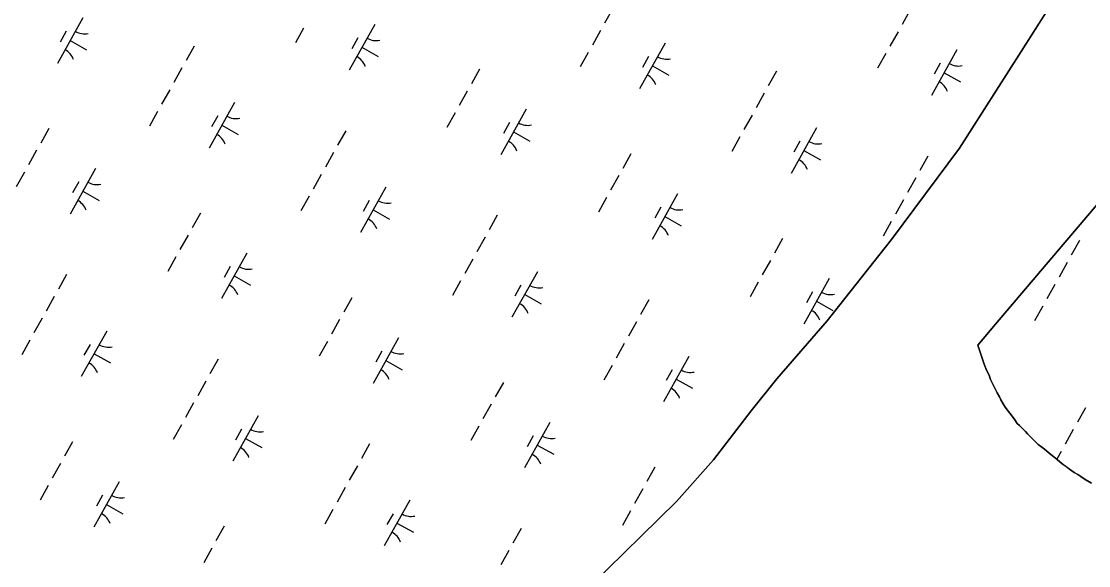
# Model space of a CAD drawing. Extents: x 3923531 to 3943530, y 207391 to 229799.
# Drawn here: x 3928152 to 3929175, y 214286 to 214808 of the extents above; entities that cross this region are included whole.
import ezdxf

# ---------------------------------------------------------------- set-up
doc = ezdxf.new("R2010")
doc.units = 0
doc.layers.add('V-TOPO-SHOR', color=7, linetype='Continuous')
doc.layers.add('V-WETL-SWMP', color=7, linetype='Continuous')

msp = doc.modelspace()

# ---------------------------------------------------------------- linework, layer by layer
at = {"layer": 'V-TOPO-SHOR'}
for points in [[(3928382.2, 213893.2), (3928482.6, 214007.5), (3928585.4, 214129.5), (3928606.7, 214157.5), (3928611.6, 214179), (3928621.3, 214196.5), (3928630.8, 214207.6), (3928647.1, 214221.3), (3928669.3, 214238.7), (3928687.4, 214257), (3928714.1, 214283), (3928746.8, 214315), (3928780.1, 214348.1), (3928815.7, 214388), (3928834.9, 214412.7), (3928851.9, 214434.9), (3928876.3, 214465.6), (3928924.6, 214521.1), (3928986.4, 214599.1), (3929051.4, 214686.5), (3929110.5, 214779.3), (3929163.1, 214861.8)], [(3929210.2, 214664.2), (3929086, 214518), (3929068.9, 214497.7)], [(3929068.9, 214497.7), (3929075.1, 214479.6), (3929077.5, 214473.8), (3929079.8, 214469.1), (3929081.1, 214465), (3929083.4, 214460.3), (3929084.9, 214457.3), (3929087.6, 214452.1), (3929089.7, 214448.3), (3929091.2, 214445.4), (3929093.5, 214441.5), (3929095.2, 214438.5), (3929098.5, 214434.4), (3929101, 214430.9), (3929104.4, 214426.4), (3929106.9, 214422.8), (3929109.1, 214420.7), (3929111.4, 214418.3), (3929114.6, 214415), (3929116.8, 214412.8), (3929119.1, 214410.4), (3929122.3, 214407.1), (3929124.6, 214404.7), (3929127, 214402.6), (3929130.4, 214400), (3929132.9, 214398), (3929135.3, 214396.1), (3929139.1, 214392.9), (3929141.8, 214390.7), (3929145.1, 214388.2), (3929149.9, 214384.2), (3929153.4, 214381.7), (3929156.9, 214379.1), (3929161.5, 214375.7), (3929164.8, 214373.7), (3929167.9, 214371.8), (3929172.1, 214369), (3929177.9, 214365.6)]]:
    msp.add_lwpolyline(points, dxfattribs=at)
at = {"layer": 'V-WETL-SWMP'}
for p, q in [((3929163.1, 214861.8), (3929110.5, 214779.3)), ((3928719.1, 214820.4), (3928711.3, 214806.5)), ((3929004.3, 214819.2), (3928996.5, 214805.2)), ((3928211.3, 214811.6), (3928186.9, 214767.9)), ((3928490.9, 214805.1), (3928466.5, 214761.4)), ((3928195.3, 214798.8), (3928189.4, 214788.3)), ((3928422.8, 214801.6), (3928415, 214787.6)), ((3928474.9, 214792.3), (3928469, 214781.8)), ((3928707.4, 214799.5), (3928699.6, 214785.5)), ((3928992.6, 214798.2), (3928984.7, 214784.3)), ((3928199.1, 214789.8), (3928214.8, 214781)), ((3928317.9, 214784.5), (3928310.1, 214770.6)), ((3928478.7, 214783.3), (3928494.4, 214774.5)), ((3928769.3, 214787.3), (3928744.9, 214743.6)), ((3928695.7, 214778.5), (3928687.8, 214764.6)), ((3928753.3, 214774.5), (3928747.5, 214764)), ((3928980.8, 214777.3), (3928973, 214763.3)), ((3929048.9, 214780.8), (3929024.5, 214737.2)), ((3929110.5, 214779.3), (3929051.4, 214686.5)), ((3928306.2, 214763.6), (3928298.4, 214749.6)), ((3928591.4, 214762.3), (3928583.6, 214748.4)), ((3928757.1, 214765.5), (3928772.8, 214756.7)), ((3929032.9, 214768), (3929027.1, 214757.5)), ((3928876, 214760.3), (3928868.2, 214746.3)), ((3929036.7, 214759), (3929052.5, 214750.2)), ((3928294.5, 214742.6), (3928286.7, 214728.7)), ((3928579.7, 214741.4), (3928571.9, 214727.4)), ((3928356.5, 214730.5), (3928332.1, 214686.8)), ((3928864.3, 214739.3), (3928856.5, 214725.3)), ((3928282.8, 214721.7), (3928275, 214707.7)), ((3928568, 214720.4), (3928560.2, 214706.5)), ((3928636.1, 214724), (3928611.7, 214680.3)), ((3928340.5, 214717.6), (3928334.6, 214707.2)), ((3928620.1, 214711.2), (3928614.3, 214700.7)), ((3928852.6, 214718.4), (3928844.8, 214704.4)), ((3928178.6, 214705.5), (3928170.8, 214691.5)), ((3928344.3, 214708.6), (3928360, 214699.8)), ((3928463.2, 214703.4), (3928455.4, 214689.5)), ((3928623.9, 214702.2), (3928639.6, 214693.4)), ((3928914.5, 214706.2), (3928890.1, 214662.5)), ((3928840.9, 214697.4), (3928833.1, 214683.4)), ((3928898.5, 214693.3), (3928892.7, 214682.9)), ((3928166.9, 214684.6), (3928159.1, 214670.6)), ((3928451.5, 214682.5), (3928443.7, 214668.5)), ((3928736.6, 214681.2), (3928728.8, 214667.2)), ((3928902.3, 214684.3), (3928918.1, 214675.6)), ((3929051.4, 214686.5), (3928986.4, 214599.1)), ((3929021.2, 214679.1), (3929013.4, 214665.2)), ((3928155.2, 214663.6), (3928147.4, 214649.6)), ((3928223.3, 214667.1), (3928198.9, 214623.5)), ((3928439.7, 214661.5), (3928431.9, 214647.5)), ((3928724.9, 214660.3), (3928717.1, 214646.3)), ((3928207.3, 214654.3), (3928201.4, 214643.8)), ((3928501.7, 214649.3), (3928477.3, 214605.7)), ((3929009.5, 214658.2), (3929001.7, 214644.2)), ((3928211.1, 214645.3), (3928226.8, 214636.5)), ((3928428, 214640.6), (3928420.2, 214626.6)), ((3928713.2, 214639.3), (3928705.4, 214625.3)), ((3928781.3, 214642.9), (3928756.9, 214599.2)), ((3928485.7, 214636.5), (3928479.9, 214626)), ((3928765.3, 214630), (3928759.5, 214619.6)), ((3928997.8, 214637.2), (3928990, 214623.3)), ((3928323.8, 214624.4), (3928316, 214610.4)), ((3928489.5, 214627.5), (3928505.2, 214618.7)), ((3928608.4, 214622.3), (3928600.6, 214608.3)), ((3928769.1, 214621), (3928784.8, 214612.2)), ((3928986.1, 214616.3), (3928978.3, 214602.3)), ((3928312.1, 214603.4), (3928304.3, 214589.5)), ((3928596.7, 214601.3), (3928588.9, 214587.4)), ((3928881.9, 214600.1), (3928874.1, 214586.1)), ((3928986.4, 214599.1), (3928924.6, 214521.1)), ((3929166.4, 214598), (3929158.6, 214584)), ((3928300.4, 214582.5), (3928292.6, 214568.5)), ((3928368.5, 214586), (3928344.1, 214542.4)), ((3928585, 214580.4), (3928577.2, 214566.4)), ((3928870.2, 214579.1), (3928862.4, 214565.2)), ((3929154.7, 214577.1), (3929146.9, 214563.1)), ((3928352.5, 214573.2), (3928346.7, 214562.7)), ((3928646.9, 214568.2), (3928622.5, 214524.6)), ((3928195.6, 214565.5), (3928187.7, 214551.5)), ((3928356.3, 214564.2), (3928372, 214555.4)), ((3928573.3, 214559.4), (3928565.5, 214545.5)), ((3928858.5, 214558.2), (3928850.7, 214544.2)), ((3928926.5, 214561.7), (3928902.2, 214518.1)), ((3928630.9, 214555.4), (3928625.1, 214544.9)), ((3928634.7, 214546.4), (3928650.4, 214537.6)), ((3928910.5, 214548.9), (3928904.7, 214538.4)), ((3929143, 214556.1), (3929135.2, 214542.1)), ((3928183.8, 214544.5), (3928176, 214530.5)), ((3928469, 214543.3), (3928461.2, 214529.3)), ((3928753.6, 214541.2), (3928745.8, 214527.2)), ((3928914.3, 214539.9), (3928930.1, 214531.1)), ((3929131.3, 214535.2), (3929123.5, 214521.2)), ((3928172.1, 214523.6), (3928164.3, 214509.6)), ((3928457.3, 214522.3), (3928449.5, 214508.3)), ((3928741.9, 214520.2), (3928734.1, 214506.3)), ((3928924.6, 214521.1), (3928876.3, 214465.6)), ((3928234.1, 214511.4), (3928209.7, 214467.7)), ((3928160.4, 214502.6), (3928152.6, 214488.6)), ((3928218.1, 214498.5), (3928212.2, 214488.1)), ((3928445.6, 214501.4), (3928437.8, 214487.4)), ((3928513.7, 214504.9), (3928489.3, 214461.2)), ((3928730.2, 214499.3), (3928722.4, 214485.3)), ((3928221.9, 214489.5), (3928237.6, 214480.8)), ((3928497.7, 214492.1), (3928491.9, 214481.6)), ((3928792.1, 214487.1), (3928767.8, 214443.4)), ((3928340.8, 214484.3), (3928333, 214470.4)), ((3928501.5, 214483.1), (3928517.2, 214474.3)), ((3928718.5, 214478.3), (3928710.7, 214464.3)), ((3928776.1, 214474.3), (3928770.3, 214463.8)), ((3928779.9, 214465.3), (3928795.7, 214456.5)), ((3928876.3, 214465.6), (3928851.9, 214434.9)), ((3928329.1, 214463.4), (3928321.3, 214449.4)), ((3928614.3, 214462.1), (3928606.5, 214448.2)), ((3928317.4, 214442.4), (3928309.6, 214428.5)), ((3928602.6, 214441.2), (3928594.7, 214427.2)), ((3928851.9, 214434.9), (3928834.9, 214412.7)), ((3929172.3, 214437.8), (3929164.5, 214423.9)), ((3928379.3, 214430.2), (3928354.9, 214386.6)), ((3928658.9, 214423.8), (3928634.6, 214380.1)), ((3928305.7, 214421.5), (3928297.8, 214407.5)), ((3928363.3, 214417.4), (3928357.5, 214406.9)), ((3928590.8, 214420.2), (3928583, 214406.3)), ((3929160.6, 214416.9), (3929152.8, 214402.9)), ((3928201.4, 214405.3), (3928193.6, 214391.3)), ((3928367.1, 214408.4), (3928382.8, 214399.6)), ((3928486, 214403.2), (3928478.2, 214389.2)), ((3928642.9, 214410.9), (3928637.1, 214400.5)), ((3928834.9, 214412.7), (3928815.7, 214388)), ((3928646.7, 214401.9), (3928662.5, 214393.2)), ((3929148.9, 214395.9), (3929144.7, 214388.5)), ((3928189.7, 214384.3), (3928181.9, 214370.4)), ((3928815.7, 214388), (3928780.1, 214348.1)), ((3928474.3, 214382.3), (3928466.5, 214368.3)), ((3928759.5, 214381), (3928751.7, 214367)), ((3928178, 214363.4), (3928170.2, 214349.4)), ((3928246.1, 214366.9), (3928221.7, 214323.3)), ((3928230.1, 214354.1), (3928224.3, 214343.6)), ((3928462.6, 214361.3), (3928454.8, 214347.3)), ((3928747.8, 214360.1), (3928740, 214346.1)), ((3928233.9, 214345.1), (3928249.6, 214336.3)), ((3928524.5, 214349.1), (3928500.1, 214305.5)), ((3928780.1, 214348.1), (3928746.8, 214315)), ((3928450.9, 214340.4), (3928443.1, 214326.4)), ((3928508.5, 214336.3), (3928502.7, 214325.8)), ((3928736.1, 214339.1), (3928728.3, 214325.1)), ((3928346.7, 214324.2), (3928338.8, 214310.2)), ((3928512.3, 214327.3), (3928528.1, 214318.5)), ((3928631.2, 214322.1), (3928623.4, 214308.1)), ((3928746.8, 214315), (3928714.1, 214283)), ((3928334.9, 214303.2), (3928327.1, 214289.3)), ((3928619.5, 214301.1), (3928611.7, 214287.2))]:
    msp.add_line(p, q, dxfattribs=at)
for points in [[(3929068.9, 214497.7), (3929086, 214518), (3929210.2, 214664.2)], [(3929093.5, 214441.5), (3929091.2, 214445.4), (3929089.7, 214448.3), (3929087.6, 214452.1), (3929084.9, 214457.3), (3929083.4, 214460.3), (3929081.1, 214465), (3929079.8, 214469.1), (3929077.5, 214473.8), (3929075.1, 214479.6), (3929068.9, 214497.7)], [(3929177.9, 214365.6), (3929172.1, 214369), (3929167.9, 214371.8), (3929164.8, 214373.7), (3929161.5, 214375.7), (3929156.9, 214379.1), (3929153.4, 214381.6), (3929149.9, 214384.2), (3929145.1, 214388.2), (3929141.8, 214390.7), (3929139.1, 214392.9), (3929135.3, 214396.1), (3929132.9, 214398), (3929130.4, 214400), (3929127, 214402.6), (3929124.6, 214404.7), (3929122.3, 214407.1), (3929119.1, 214410.4), (3929116.8, 214412.8), (3929114.6, 214415), (3929111.4, 214418.3), (3929109.1, 214420.7), (3929106.9, 214422.8), (3929104.4, 214426.4), (3929101, 214430.9), (3929098.5, 214434.4), (3929095.2, 214438.5), (3929093.5, 214441.5)]]:
    msp.add_lwpolyline(points, dxfattribs=at)
for centre, start, end in [((3928212.8, 214813.8), 240.0381, 281.5817), ((3928492.4, 214807.3), 240.0381, 281.5817), ((3928185.8, 214765.5), 20.0381, 61.5817), ((3928465.4, 214759), 20.0381, 61.5817), ((3928770.8, 214789.5), 240.0381, 281.5817), ((3929050.4, 214783), 240.0381, 281.5817), ((3928743.9, 214741.2), 20.0381, 61.5817), ((3929023.5, 214734.8), 20.0381, 61.5817), ((3928358, 214732.6), 240.0381, 281.5817), ((3928637.6, 214726.1), 240.0381, 281.5817), ((3928331, 214684.4), 20.0381, 61.5817), ((3928610.7, 214677.9), 20.0381, 61.5817), ((3928916, 214708.3), 240.0381, 281.5817), ((3928889.1, 214660.1), 20.0381, 61.5817), ((3928224.8, 214669.3), 240.0381, 281.5817), ((3928197.8, 214621.1), 20.0381, 61.5817), ((3928503.2, 214651.5), 240.0381, 281.5817), ((3928782.8, 214645), 240.0381, 281.5817), ((3928476.3, 214603.3), 20.0381, 61.5817), ((3928755.9, 214596.8), 20.0381, 61.5817), ((3928370, 214588.2), 240.0381, 281.5817), ((3928343.1, 214540), 20.0381, 61.5817), ((3928648.4, 214570.4), 240.0381, 281.5817), ((3928928, 214563.9), 240.0381, 281.5817), ((3928621.5, 214522.1), 20.0381, 61.5817), ((3928901.1, 214515.7), 20.0381, 61.5817), ((3928235.6, 214513.5), 240.0381, 281.5817), ((3928515.2, 214507.1), 240.0381, 281.5817), ((3928208.6, 214465.3), 20.0381, 61.5817), ((3928488.3, 214458.8), 20.0381, 61.5817), ((3928793.6, 214489.3), 240.0381, 281.5817), ((3928766.7, 214441), 20.0381, 61.5817), ((3928380.8, 214432.4), 240.0381, 281.5817), ((3928660.4, 214425.9), 240.0381, 281.5817), ((3928353.9, 214384.2), 20.0381, 61.5817), ((3928633.5, 214377.7), 20.0381, 61.5817), ((3928247.6, 214369.1), 240.0381, 281.5817), ((3928220.7, 214320.9), 20.0381, 61.5817), ((3928526, 214351.3), 240.0381, 281.5817), ((3928499.1, 214303.1), 20.0381, 61.5817)]:
    msp.add_arc(centre, 17.6, start, end, dxfattribs=at)

doc.saveas('drawing.dxf')
